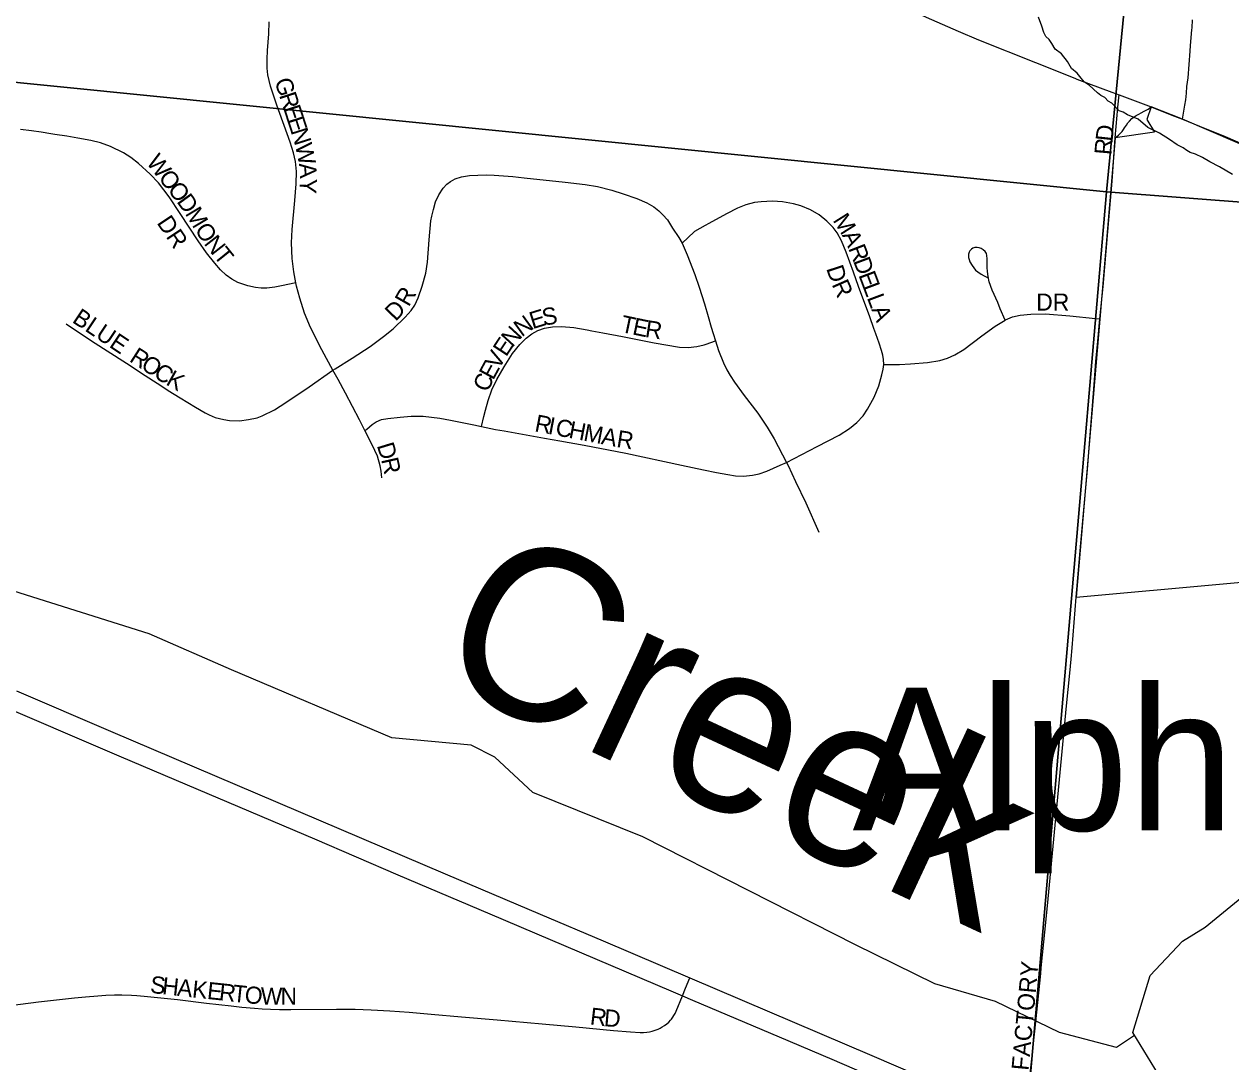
# Model space of a CAD drawing. Extents: x 1410790 to 1770854, y 448063 to 770588.
# Drawn here: x 1535446 to 1538972, y 626352 to 629384 of the extents above; entities that cross this region are included whole.
import ezdxf

# ---------------------------------------------------------------- set-up
doc = ezdxf.new("R2010")
doc.units = 0
for name, color, linetype in [('GM_X_City_Street', 7, 'Continuous'), ('GM_X_City_Street_Text', 7, 'Continuous'), ('GM_X_Corporation', 7, 'Continuous'), ('GM_X_County_Road', 7, 'Continuous'), ('GM_X_Minor_River', 7, 'Continuous'), ('GM_X_Minor_River_Text', 7, 'Continuous'), ('GM_X_Section', 7, 'Continuous'), ('GM_X_Unincorporated_Text', 7, 'Continuous'), ('GM_X_US_Route', 7, 'Continuous')]:
    doc.layers.add(name, color=color, linetype=linetype)

msp = doc.modelspace()

# ---------------------------------------------------------------- linework, layer by layer
at = {"layer": 'GM_X_City_Street'}
for points in [[(1537844.7, 629517.6), (1537872.3, 629504.4), (1538004.8, 629440.1), (1538082, 629404.3), (1538174.8, 629363.3), (1538234.9, 629337.7), (1538401.4, 629271.6), (1538515.8, 629225.6), (1538522, 629223.2), (1538623.8, 629184.8), (1538645.2, 629177)], [(1536240.1, 628628.4), (1536233.7, 628660.1), (1536229.2, 628699.2), (1536227.4, 628745), (1536229, 628784.2), (1536237.2, 628868.8), (1536241, 628917.5), (1536241.5, 628953.5), (1536238.6, 628982.8), (1536233, 629008.3), (1536223.6, 629039.5), (1536184.4, 629147), (1536165.7, 629202.6), (1536157.5, 629236.2), (1536155.7, 629255.1), (1536155.5, 629281.2), (1536157.3, 629307.3), (1536160.5, 629355.6), (1536161.7, 629390.3)], [(1538830.1, 629106), (1538837.5, 629147.4), (1538840.2, 629162.6), (1538842.1, 629181.8), (1538843.5, 629201.3), (1538846.9, 629227.2), (1538849.6, 629266.3), (1538852.8, 629305.4), (1538853.9, 629321.7), (1538858.2, 629367.1), (1538859.2, 629373.6), (1538859.9, 629396.3)], [(1538634.2, 629052.2), (1538639.4, 629117.6), (1538641.7, 629141.3), (1538645.2, 629177)], [(1538645.2, 629177), (1538739.3, 629142.4)], [(1538634.2, 629052.2), (1538643.1, 629059.7), (1538648.6, 629064.7), (1538654, 629070.7), (1538657.9, 629075.7), (1538661.4, 629080.7), (1538664.2, 629085.1), (1538666.8, 629089.2), (1538671.1, 629095.3), (1538675.7, 629100.9), (1538682.2, 629108.1), (1538685.9, 629111.1), (1538689.6, 629113.5), (1538695.6, 629117), (1538702.7, 629121), (1538710.1, 629125), (1538718.5, 629129.6), (1538729.9, 629135.8), (1538739.3, 629142.4)], [(1536240.1, 628628.4), (1536197.9, 628619.3), (1536178.6, 628615.2), (1536155.3, 628612.4), (1536138.5, 628612.7), (1536122.3, 628614.2), (1536099.3, 628619.3), (1536070.7, 628628.8), (1536052.6, 628638.4), (1536036.5, 628650.7), (1536019.7, 628666.2), (1536003.4, 628685.6), (1535978.6, 628716.2), (1535953.9, 628750.9), (1535901.8, 628830.4), (1535869.6, 628879.4), (1535838.4, 628920.5), (1535814, 628946), (1535780.1, 628976.4), (1535757.3, 628994.2), (1535735.9, 629008.2), (1535698.4, 629026.8), (1535668.5, 629037.1), (1535640.7, 629043.8), (1535602.4, 629051), (1535570.7, 629056.4), (1535536, 629061.7), (1535523.8, 629063.9), (1535495.8, 629068.1), (1535467.3, 629072.3), (1535435.3, 629076.3)], [(1538589.3, 628522.5), (1538598.8, 628617.6), (1538612.6, 628777.8), (1538624.8, 628924.9), (1538634.2, 629052.2)], [(1536348, 628372.6), (1536354.2, 628376.9), (1536404.4, 628408), (1536456.6, 628442.1), (1536496.1, 628471), (1536523.7, 628493.8), (1536559.2, 628527.8), (1536576.7, 628547.1), (1536587.7, 628563.3), (1536597.2, 628584.1), (1536608.5, 628618.4), (1536619.1, 628656.1), (1536624.2, 628688.3), (1536629.2, 628753.5), (1536634.5, 628808.8), (1536637.5, 628823.3), (1536641.5, 628842.4), (1536648.1, 628864.4), (1536657.6, 628885.2), (1536670.1, 628904.3), (1536681.1, 628916.4), (1536691.4, 628924.4), (1536705.6, 628931.8), (1536724.2, 628938.1), (1536746.8, 628941.9), (1536795.9, 628944), (1536819.4, 628942.3), (1536874.1, 628938.5), (1536906.6, 628935), (1537026.9, 628922.3), (1537084.7, 628915.1), (1537121.1, 628909.3), (1537163.3, 628898.5), (1537196.3, 628887.8), (1537236, 628874.3), (1537265.7, 628861.7), (1537285.3, 628850.5), (1537300.7, 628838.3), (1537312.2, 628826.7), (1537325.3, 628811.8), (1537340.1, 628787.8), (1537358.7, 628760.4), (1537368.8, 628743.5)], [(1537957.4, 628389), (1537956.5, 628404.5), (1537954.5, 628416.9), (1537951.3, 628429.9), (1537944.2, 628451.4), (1537934.1, 628479), (1537928.7, 628494.3), (1537917, 628528.3), (1537883.9, 628617), (1537868.9, 628659.6), (1537847.4, 628717.9), (1537833.7, 628751.2), (1537821.4, 628774.1), (1537809.6, 628789.8), (1537791.5, 628808.6), (1537768.4, 628826.8), (1537743.1, 628841.8), (1537715.7, 628852.6), (1537693.7, 628859), (1537661.5, 628864.9), (1537632.1, 628866.6), (1537599.4, 628865.1), (1537580, 628862.4), (1537554.7, 628856.1), (1537530.3, 628846.7), (1537498.4, 628830), (1537446.7, 628801.3), (1537435.5, 628795.2), (1537404.9, 628778.3), (1537403.6, 628777.1), (1537368.8, 628743.5)], [(1537368.8, 628743.5), (1537383.1, 628710.1), (1537405.5, 628652.2), (1537418.7, 628615), (1537433.5, 628567.1), (1537444.7, 628530.1), (1537453.4, 628498.7), (1537459.2, 628479.9), (1537465.9, 628459)], [(1538312.5, 628519.2), (1538298.2, 628552.5), (1538290.5, 628570.4), (1538274.8, 628606.6), (1538265.8, 628631.2), (1538262.4, 628646.2), (1538260.4, 628661.2), (1538259.7, 628673.2), (1538259.7, 628689.5), (1538259.9, 628698.4), (1538259, 628708), (1538257.8, 628713.9), (1538253.6, 628719.8), (1538248, 628724.7), (1538242.3, 628728.7), (1538236.8, 628730.6), (1538230.2, 628731.7), (1538223.5, 628731.1), (1538218, 628729.1), (1538213.7, 628726), (1538209.3, 628721.2), (1538207.4, 628717.4), (1538205.6, 628712.2), (1538205.4, 628702.4), (1538206.8, 628696), (1538209, 628689.8), (1538215.7, 628678.4), (1538220.4, 628671.7), (1538225.5, 628665.5), (1538232.5, 628660), (1538241.8, 628653.7), (1538251.2, 628648.7), (1538260.6, 628643.7)], [(1536348, 628372.6), (1536328.9, 628407.3), (1536315.3, 628432.1), (1536282.4, 628497.4), (1536265, 628539.9), (1536251.1, 628583.6), (1536242.1, 628618.4), (1536240.1, 628628.4)], [(1535569.1, 628508.7), (1535643.1, 628458.8), (1535745.3, 628393.1), (1535764.2, 628380.7), (1535785.6, 628366.4), (1535848.2, 628326), (1535866.9, 628313.9), (1535901.9, 628291.7), (1535946.2, 628264.4), (1535974.7, 628248.4), (1535986.2, 628242.5), (1536004.4, 628235.1), (1536029.7, 628228.6), (1536045.8, 628226.2), (1536075.2, 628225.3), (1536101.2, 628228.3), (1536126.5, 628234), (1536141.8, 628239.6), (1536177.2, 628257.4), (1536210.9, 628278.2), (1536278.9, 628324.4), (1536348, 628372.6)], [(1537957.4, 628389), (1537979, 628389), (1538003.7, 628389.8), (1538036.1, 628391.2), (1538085.6, 628395.3), (1538121.6, 628401.3), (1538144.2, 628407.9), (1538165.7, 628417.7), (1538191.3, 628433.3), (1538244, 628472.8), (1538283.6, 628501.5), (1538312.5, 628519.2)], [(1538312.5, 628519.2), (1538313.8, 628520), (1538334.1, 628528.6), (1538355.7, 628533.7), (1538387.8, 628537), (1538429.9, 628537.3), (1538501.5, 628532), (1538576.7, 628523.8), (1538589.3, 628522.5)], [(1538417.9, 626626.2), (1538431.9, 626769.1), (1538438, 626827.9), (1538458.1, 627043.4), (1538478.5, 627258.9), (1538491.8, 627392.6), (1538501.3, 627487.3), (1538504.8, 627528.1), (1538507.8, 627562), (1538520, 627709.5), (1538533.6, 627867.9), (1538543.2, 627975.4), (1538552.7, 628083.1), (1538559.9, 628171.2), (1538567.5, 628269), (1538572.2, 628330.8), (1538577.7, 628399.1), (1538582.8, 628457.7), (1538589.3, 628522.5)], [(1536781.9, 628208.6), (1536789.2, 628237.5), (1536793.8, 628256.3), (1536801.6, 628284.7), (1536812.7, 628315.9), (1536827, 628345.8), (1536848.3, 628383), (1536873.2, 628421.8), (1536894, 628447.7), (1536912.8, 628466.7), (1536929, 628478.9), (1536946.9, 628488.5), (1536966.1, 628495.4), (1536989.3, 628499.9), (1537016.2, 628500.9), (1537052.5, 628497.3), (1537090.9, 628491.2), (1537104.6, 628487.6), (1537136.3, 628481.6), (1537194, 628470.9), (1537286.9, 628453.2), (1537360.5, 628440.4), (1537385.9, 628439.5), (1537411.1, 628442.2), (1537432.7, 628447.3), (1537438.5, 628449.3), (1537465.9, 628459)], [(1537465.9, 628459), (1537475.1, 628430.2), (1537489.3, 628394.3), (1537498.8, 628373.7), (1537508.6, 628356.9), (1537521.3, 628338.1), (1537550, 628299), (1537589.6, 628247), (1537617.4, 628206.7), (1537636.9, 628172.7), (1537673.3, 628103.3)], [(1536441.8, 628196.3), (1536426.2, 628227.4), (1536384.6, 628305.8), (1536363, 628345.2), (1536348, 628372.6)], [(1537673.3, 628103.3), (1537763.1, 628149.4), (1537826.9, 628183.3), (1537857.8, 628202.7), (1537878.6, 628219.7), (1537897, 628239.3), (1537910.5, 628258.6), (1537929.3, 628293.7), (1537943.1, 628327.5), (1537952, 628359.7), (1537955.7, 628376), (1537957.4, 628389)], [(1536441.8, 628196.3), (1536446.7, 628200.5), (1536463.2, 628214.5), (1536474.4, 628221.8), (1536490.1, 628228.5), (1536508.9, 628232.1), (1536544.4, 628235.8), (1536576.7, 628238.5), (1536612.1, 628238.6), (1536660.2, 628233), (1536692.1, 628227.2), (1536759.4, 628213.3), (1536781.9, 628208.6)], [(1536490.8, 628058.1), (1536489.4, 628077.4), (1536486.6, 628093.6), (1536477.9, 628121.6), (1536462.9, 628154.3), (1536441.8, 628196.3)], [(1536781.9, 628208.6), (1536823.3, 628200), (1536848.8, 628195.5), (1536912.7, 628184.1), (1536966.7, 628174.5), (1537011.6, 628166.3), (1537082.4, 628153.4), (1537178.9, 628135.7), (1537204.4, 628130.6), (1537366.7, 628094.9), (1537430.7, 628081.4), (1537469.3, 628073.9), (1537501.6, 628068), (1537524.5, 628064.6), (1537547.8, 628063.3), (1537574.3, 628065.8), (1537593.8, 628070), (1537616, 628077.5), (1537655.1, 628095.1), (1537673.3, 628103.3)], [(1537673.3, 628103.3), (1537677.9, 628094.7), (1537700.1, 628047.6), (1537729.6, 627985.6), (1537768.3, 627899.2)], [(1538372.9, 626178.1), (1538376.3, 626225.4), (1538384.6, 626307.6), (1538402, 626469), (1538416.2, 626610.6), (1538417.9, 626626.2)], [(1537369.2, 626544.8), (1537378.6, 626567.6), (1537390.7, 626597.3)], [(1535382.5, 626513.4), (1535488.2, 626527.4), (1535592.6, 626539.5), (1535624.7, 626542.4), (1535661.4, 626545.1), (1535685, 626546.7), (1535710.2, 626547.6), (1535731.4, 626547.6), (1535759.2, 626546.7), (1535775.2, 626545.9), (1535796.4, 626544.1), (1535894.4, 626533.9), (1535979, 626523.5), (1536050.6, 626515.2), (1536081.7, 626512), (1536119, 626508.9), (1536141.1, 626507.3), (1536165.9, 626506), (1536191.9, 626505.1), (1536225.3, 626504.7), (1536358.1, 626505.5), (1536413.5, 626505.6), (1536459.5, 626504.3), (1536514, 626501.2), (1536570.8, 626497), (1536635.5, 626491.6), (1536724, 626483.8), (1536828.3, 626474.4), (1536959.3, 626463), (1537057.4, 626453.9), (1537167.6, 626443.9), (1537217.5, 626439.6), (1537245.7, 626438.2), (1537255.6, 626438.2), (1537265, 626438.9), (1537273, 626440), (1537280.6, 626441.5), (1537289.7, 626444.1), (1537298.4, 626447.6), (1537304.2, 626450.6), (1537310.5, 626454.1), (1537317.4, 626458.5), (1537323.3, 626463), (1537329.6, 626468.4), (1537334.4, 626473.4), (1537337.4, 626477.1), (1537341.2, 626482.1), (1537344.4, 626487.3), (1537347.8, 626493.4), (1537350.8, 626499.9), (1537369.2, 626544.8)]]:
    msp.add_lwpolyline(points, dxfattribs=at)
at = {"layer": 'GM_X_Corporation'}
msp.add_lwpolyline([(1539137.9, 628974.2), (1538830.1, 629106), (1538739.3, 629142.4), (1538726, 629104.9), (1538749, 629068.6), (1538634.2, 629052.2), (1538589.3, 628522.4), (1538520, 627709.5), (1539818.9, 627827.3)], dxfattribs=at)
at = {"layer": 'GM_X_County_Road'}
for points in [[(1538739.3, 629142.4), (1538799.6, 629118.3), (1538830.1, 629106)], [(1538830.1, 629106), (1538880.5, 629085.7), (1538954.9, 629056.1), (1539027, 629024.9), (1539104.4, 628989.8), (1539137.9, 628974.2)]]:
    msp.add_lwpolyline(points, dxfattribs=at)
at = {"layer": 'GM_X_Minor_River'}
for points in [[(1538976.3, 628945), (1538938.5, 628967.4), (1538910.6, 628981.7), (1538888.6, 628994), (1538868.7, 629004.2), (1538852.7, 629008.4), (1538842.8, 629014.5), (1538832.8, 629022.6), (1538814.9, 629030.8), (1538793, 629047.1), (1538763.1, 629065.5), (1538729.2, 629081.8), (1538701.4, 629106.2), (1538669.5, 629118.6), (1538657.5, 629126.7), (1538645.5, 629130.8), (1538623.7, 629153.1), (1538613.7, 629159.2), (1538603.8, 629169.4), (1538591.8, 629175.5), (1538581.9, 629183.6), (1538558.1, 629205.9), (1538544.1, 629214.1), (1538534.2, 629226.2), (1538522.3, 629240.4), (1538506.4, 629254.6), (1538494.6, 629274.8), (1538476.8, 629297), (1538458.9, 629311.2), (1538449, 629327.4), (1538441.1, 629339.5), (1538431.2, 629347.6), (1538425.3, 629359.7), (1538419.4, 629377.8), (1538409.6, 629404)], [(1538690.1, 626429.1), (1538638.1, 626394.2), (1538470.7, 626438), (1538284.1, 626528.2), (1538106.8, 626580.2), (1537874.7, 626693.6), (1537253.8, 627009.9), (1536931.8, 627139.3), (1536821.6, 627241.9), (1536752.2, 627277.6), (1536520.2, 627298.7), (1536051.3, 627497.4), (1535811, 627602.9), (1535325.2, 627755.8)], [(1538760.7, 626315.3), (1538685, 626437.3), (1538736.2, 626604.7), (1538830.3, 626704.9), (1538897.1, 626745.6), (1539025.3, 626851.1)]]:
    msp.add_lwpolyline(points, dxfattribs=at)
at = {"layer": 'GM_X_Section'}
for points in [[(1533718.1, 634783.3), (1539127, 634235.4), (1538608.3, 628894), (1533261.2, 629430.7)], [(1539127, 634235.4), (1544399.7, 633789.9), (1543911.7, 628488), (1538608.3, 628894)], [(1538608.3, 628894), (1538160.1, 623689.3), (1533518.9, 624117.7), (1532828.2, 624183.7), (1533261.2, 629430.7)], [(1543911.7, 628488), (1543449.6, 623175.6), (1538515.5, 623663.1), (1538160.1, 623689.3), (1538608.3, 628894)]]:
    msp.add_lwpolyline(points, close=True, dxfattribs=at)
at = {"layer": 'GM_X_US_Route'}
for points in [[(1535331.1, 627413.9), (1535729, 627243.1), (1536293.8, 627003.3), (1536537.9, 626898.3), (1536806.8, 626784.4), (1537335.2, 626559.3)], [(1535423.6, 627435.8), (1535698.1, 627318.6), (1536675.9, 626901.4), (1536954, 626783.9), (1537137.9, 626705.1), (1537390.7, 626597.3), (1537922.7, 626370.6), (1538139.7, 626277.2)], [(1537335.2, 626559.3), (1537369.2, 626544.8), (1537398.4, 626532.3), (1537652.3, 626425.1), (1537806.2, 626359.5), (1538001.9, 626274.8), (1538368.7, 626119.1)]]:
    msp.add_lwpolyline(points, dxfattribs=at)

# ---------------------------------------------------------------- texts
at = {"layer": 'GM_X_City_Street_Text'}
for s, rotation, p in [('G', 287.972, (1536176.8, 629218.1)), ('R', 287.9722, (1536190.4, 629176.2)), ('E', 287.9684, (1536202.6, 629138.6)), ('E', 287.9738, (1536213.5, 629105.1)), ('N', 287.457, (1536224.3, 629071.7)), ('D', 83.8022, (1538625.9, 629039.5)), ('W', 281.732, (1536237.2, 629031)), ('R', 84.9661, (1538622.5, 629000.3)), ('W', 307.9259, (1535800.8, 628979.5)), ('A', 274.5731, (1536248.6, 628976.6)), ('O', 307.9191, (1535836, 628934.4)), ('Y', 267.1245, (1536252, 628934.5)), ('O', 307.9191, (1535863, 628899.7)), ('D', 305.9125, (1535889.8, 628865.4)), ('DR', 303.6831, (1535832.1, 628803.6)), ('M', 300.8622, (1535914.9, 628830.7)), ('M', 302.2351, (1537807.4, 628811.1)), ('O', 302.5184, (1535942.8, 628784)), ('N', 307.9379, (1535969.5, 628742.7)), ('A', 295.4704, (1537834.8, 628767.8)), ('T', 308.7013, (1535997, 628707.5)), ('R', 291.2241, (1537853.3, 628729)), ('D', 290.5535, (1537867.6, 628692.2)), ('D', 288.3555, (1537789.2, 628670.2)), ('E', 290.5515, (1537883, 628651)), ('R', 60.3189, (1536569.5, 628555.9)), ('R', 293.7291, (1537804.9, 628623.8)), ('L', 290.5561, (1537895.4, 628618.1)), ('L', 290.5515, (1537907.8, 628585.1)), ('DR', 0, (1538403.1, 628546.9)), ('BLUE', 326.315, (1535583.5, 628514.6)), ('D', 46.0972, (1536531, 628513.6)), ('E', 17.3679, (1536931.5, 628492.3)), ('S', 10.0238, (1536963.5, 628502.4)), ('A', 292.0729, (1537920.7, 628550.8)), ('N', 36.0001, (1536899.7, 628468.3)), ('T', 348.1409, (1537186.3, 628485.1)), ('E', 348.1587, (1537220.8, 628477.9)), ('R', 351.2063, (1537258.1, 628470.1)), ('E', 56.81, (1536854.1, 628409.9)), ('N', 47.5352, (1536872, 628437.6)), ('R', 327.3137, (1535750.6, 628400.3)), ('V', 60.5506, (1536832.9, 628372.3)), ('O', 327.3042, (1535783.9, 628378.9)), ('E', 61.6261, (1536816.3, 628341.5)), ('C', 327.2932, (1535820.9, 628355.1)), ('K', 330.8543, (1535857.2, 628332)), ('C', 66.4123, (1536800.9, 628306.2)), ('R', 349.1282, (1536935.3, 628194.8)), ('I', 349.093, (1536974.1, 628187.3)), ('C', 349.1258, (1536995.8, 628183.1)), ('H', 349.138, (1537034.7, 628175.7)), ('M', 349.1152, (1537077.9, 628167.4)), ('A', 349.124, (1537129.7, 628157.4)), ('R', 351.0488, (1537174.8, 628148.8)), ('D', 287.0007, (1536476, 628153.1)), ('R', 282.7817, (1536488.6, 628112)), ('FACTORY', 84.7255, (1538380.5, 626325.2)), ('S', 353.9238, (1535812.5, 626553.7)), ('H', 353.9378, (1535847.5, 626550)), ('A', 353.9349, (1535891.2, 626545.3)), ('K', 353.9439, (1535935, 626540.7)), ('E', 353.9497, (1535978.8, 626536)), ('R', 353.9414, (1536013.8, 626532.3)), ('T', 353.9238, (1536053.1, 626528.1)), ('O', 354.3557, (1536088.5, 626524.4)), ('W', 358.777, (1536136.5, 626519.8)), ('N', 0.0154, (1536194.9, 626518.6)), ('R', 353.2334, (1537097.5, 626461.3)), ('D', 355.2634, (1537138.7, 626456.4))]:
    msp.add_text(s, height=50, rotation=rotation, dxfattribs=at).set_placement(p)
at = {"layer": 'GM_X_Minor_River_Text'}
msp.add_text('Creek', height=499.96, rotation=335.0296, dxfattribs=at).set_placement((1536625.7, 627480.5))
at = {"layer": 'GM_X_Unincorporated_Text'}
msp.add_text('Alpha', height=417, rotation=0, dxfattribs=at).set_placement((1537866.3, 627028.1))

doc.saveas('drawing.dxf')
